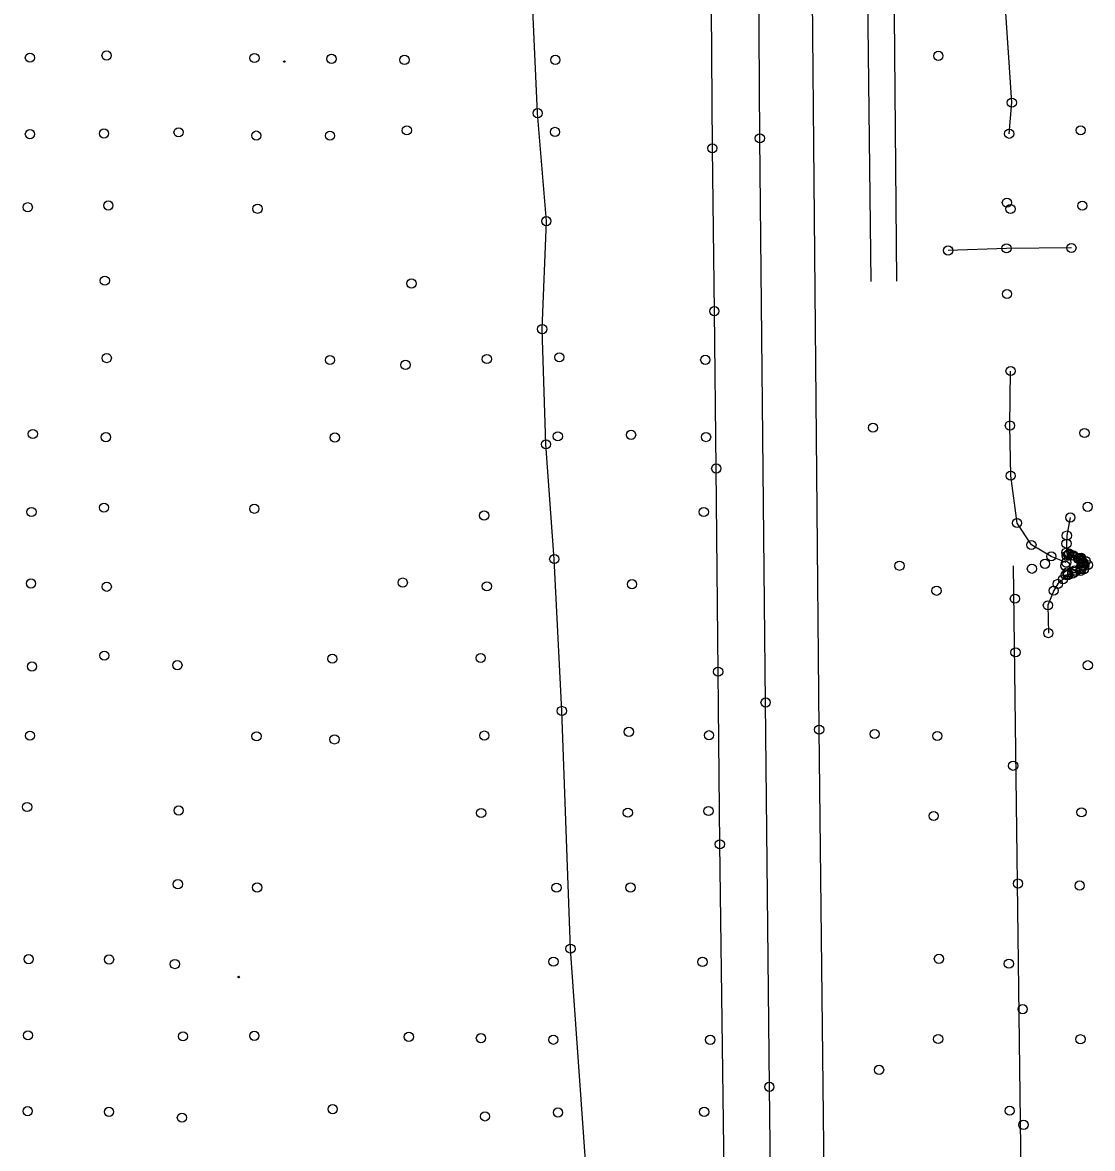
# Model space of a CAD drawing. Extents: x 20503438 to 20508873, y 7964251 to 7984667.
# Drawn here: x 20505218.9 to 20505451.8, y 7982286.2 to 7982531.3 of the extents above; entities that cross this region are included whole.
import ezdxf

# ---------------------------------------------------------------- set-up
doc = ezdxf.new("R2010")
doc.units = 0
for name, color, linetype in [('SurBreakLine', 7, 'Continuous'), ('SurConcreteSlab', 7, 'Continuous'), ('SurControl', 7, 'Continuous'), ('SurDikeDam', 7, 'Continuous'), ('SurDrainageArrowDown', 7, 'Continuous'), ('SurDrainageArrowUp', 7, 'Continuous'), ('SurEdgeRoadPaved', 7, 'Continuous'), ('SurEdgeShoulderPaved', 7, 'Continuous'), ('SurSurveyPoints', 7, 'Continuous')]:
    doc.layers.add(name, color=color, linetype=linetype)

msp = doc.modelspace()

# ---------------------------------------------------------------- linework, layer by layer
at = {"layer": 'SurBreakLine'}
for points in [[(20505398.64, 7981809.84), (20505397.46, 7981930.08), (20505397.17, 7981970), (20505396.52, 7982021.97), (20505396.21, 7982060.19), (20505395.53, 7982104.61), (20505393.93, 7982230.88), (20505393.64, 7982260.99), (20505392.31, 7982377.38), (20505390.8, 7982544.69), (20505390.42, 7982583.24), (20505388.95, 7982707.76), (20505388.09, 7982786.72), (20505387.46, 7982826.69)], [(20505446.96, 7982423.56), (20505446.22, 7982419.63), (20505446.15, 7982417.87), (20505446.14, 7982415.93), (20505446.76, 7982415.68), (20505447.6, 7982415.31), (20505449.31, 7982414.8), (20505450.31, 7982414.09), (20505450.79, 7982413.22), (20505449.96, 7982412.31), (20505449.17, 7982411.94), (20505447.45, 7982411.34), (20505446.43, 7982411.02), (20505446, 7982411.03), (20505445.37, 7982410.1), (20505444.26, 7982409.11), (20505443.35, 7982407.65), (20505442.09, 7982404.45), (20505442.19, 7982398.4)]]:
    msp.add_lwpolyline(points, dxfattribs=at)
at = {"layer": 'SurConcreteSlab'}
msp.add_lwpolyline([(20505446.2, 7982415.22), (20505448.72, 7982414.56), (20505449.35, 7982414.13), (20505449.55, 7982413.62), (20505449.65, 7982413.1), (20505449.23, 7982412.66), (20505447.96, 7982412.03), (20505446.34, 7982411.64), (20505446.4, 7982411.23), (20505448.02, 7982411.75), (20505449.25, 7982412.27), (20505449.97, 7982413.02), (20505449.82, 7982413.68), (20505449.41, 7982414.38), (20505448.87, 7982414.73), (20505447.31, 7982415.27), (20505446.53, 7982415.45)], close=True, dxfattribs=at)
at = {"layer": 'SurControl'}
for centre in [(20505275.92, 7982522.81), (20505266, 7982323.53)]:
    msp.add_circle(centre, 0.15, dxfattribs=at)
at = {"layer": 'SurDikeDam'}
msp.add_lwpolyline([(20505447.21, 7982482.25), (20505433.07, 7982482.16), (20505420.39, 7982481.69)], dxfattribs=at)
at = {"layer": 'SurDrainageArrowDown'}
for points in [[(20505433.67, 7982507.11), (20505434.24, 7982513.88), (20505432.64, 7982537.87), (20505432.65, 7982560.73), (20505432.48, 7982563.85), (20505432.47, 7982598.37), (20505431.36, 7982648.08), (20505431.94, 7982697.33), (20505432.18, 7982746.04), (20505431.39, 7982795.23)], [(20505341.65, 7982280.49), (20505338.19, 7982329.69), (20505336.31, 7982381.46), (20505334.66, 7982414.52), (20505332.86, 7982439.51), (20505332.04, 7982464.58), (20505332.94, 7982488.07), (20505331.04, 7982511.58), (20505329.95, 7982535.72), (20505328.15, 7982553.44), (20505326.7, 7982569.9), (20505321.88, 7982577.19), (20505303.66, 7982599.63), (20505300.5, 7982610.62)]]:
    msp.add_lwpolyline(points, dxfattribs=at)
at = {"layer": 'SurDrainageArrowUp'}
msp.add_line((20505434.51, 7982413.05), (20505439.13, 7982047.34), dxfattribs=at)
msp.add_lwpolyline([(20505446.08, 7982413.76), (20505442.83, 7982415.11), (20505438.5, 7982417.59), (20505435.38, 7982422.36), (20505434, 7982432.66), (20505433.82, 7982443.58), (20505433.97, 7982455.45)], dxfattribs=at)
at = {"layer": 'SurEdgeRoadPaved'}
for points in [[(20505403.63, 7982474.93), (20505402.88, 7982536.9), (20505402.67, 7982576.67), (20505401.63, 7982665.51), (20505399.87, 7982796.43), (20505397.64, 7982996.42), (20505397.31, 7983043.62), (20505395.75, 7983196.59), (20505394.62, 7983287.56), (20505393.71, 7983393.22), (20505391.47, 7983583.96), (20505391.16, 7983613.2), (20505390.95, 7983649.19), (20505388.69, 7983846.62), (20505387.86, 7983937.63), (20505387.13, 7984000.04), (20505387.09, 7984002.85), (20505386.65, 7984030.88), (20505382.6, 7984465.04)], [(20505388.35, 7981679.93), (20505385.03, 7981993.21), (20505384.45, 7982039.17), (20505383.88, 7982095.02), (20505381.48, 7982299.61), (20505380.65, 7982383.29), (20505379.4, 7982506.12), (20505379.18, 7982540.54), (20505378.75, 7982564.52), (20505377.74, 7982654.37), (20505376.87, 7982720.03), (20505375.97, 7982814.93)]]:
    msp.add_lwpolyline(points, dxfattribs=at)
at = {"layer": 'SurEdgeShoulderPaved'}
for points in [[(20505376.33, 7981854.83), (20505375.9, 7981890.93), (20505375.62, 7981921.5), (20505375.22, 7981960.81), (20505374.97, 7981989.08), (20505374.41, 7982023.3), (20505374.1, 7982059.76), (20505373.58, 7982096.65), (20505373.13, 7982134.3), (20505372.89, 7982167.83), (20505372.29, 7982205.3), (20505371.89, 7982239.27), (20505371.72, 7982275.43), (20505370.69, 7982352.42), (20505370.32, 7982389.99), (20505369.91, 7982434.24), (20505369.5, 7982468.48), (20505369.07, 7982503.94), (20505368.59, 7982575.12), (20505368.11, 7982610.58), (20505367.94, 7982647.52), (20505366.98, 7982718.13), (20505365.41, 7982861.87)], [(20505409.22, 7982474.99), (20505408.61, 7982541.34), (20505408.12, 7982601.06), (20505406.74, 7982717.6), (20505406.44, 7982753), (20505405.66, 7982815.99)]]:
    msp.add_lwpolyline(points, dxfattribs=at)
at = {"layer": 'SurSurveyPoints'}
for centre in [(20505220.55, 7982523.67), (20505237.23, 7982524.15), (20505269.43, 7982523.59), (20505286.19, 7982523.41), (20505302.06, 7982523.19), (20505334.89, 7982523.19), (20505418.24, 7982524.06), (20505434.24, 7982513.88), (20505331.04, 7982511.58), (20505302.58, 7982507.85), (20505449.21, 7982507.86), (20505220.55, 7982507.02), (20505236.66, 7982507.16), (20505252.9, 7982507.43), (20505269.82, 7982506.71), (20505285.85, 7982506.68), (20505334.83, 7982507.51), (20505379.4, 7982506.12), (20505433.67, 7982507.11), (20505369.07, 7982503.94), (20505220.08, 7982491.11), (20505237.62, 7982491.49), (20505270.09, 7982490.78), (20505433.17, 7982492.12), (20505433.94, 7982490.73), (20505449.59, 7982491.44), (20505332.94, 7982488.07), (20505420.39, 7982481.69), (20505433.07, 7982482.16), (20505447.21, 7982482.25), (20505236.86, 7982475.13), (20505303.6, 7982474.51), (20505433.18, 7982472.23), (20505369.5, 7982468.48), (20505332.04, 7982464.58), (20505237.27, 7982458.27), (20505285.84, 7982457.84), (20505302.29, 7982456.79), (20505320, 7982458.07), (20505335.76, 7982458.44), (20505367.52, 7982457.89), (20505433.97, 7982455.45), (20505221.19, 7982441.75), (20505351.38, 7982441.56), (20505404.02, 7982443.12), (20505433.82, 7982443.58), (20505450.05, 7982441.97), (20505237.08, 7982441.06), (20505286.91, 7982440.99), (20505332.86, 7982439.51), (20505335.43, 7982441.22), (20505367.7, 7982441.07), (20505369.91, 7982434.24), (20505434, 7982432.66), (20505220.88, 7982424.77), (20505236.67, 7982425.72), (20505269.4, 7982425.47), (20505367.2, 7982424.77), (20505450.73, 7982425.9), (20505319.41, 7982424.01), (20505435.38, 7982422.36), (20505446.96, 7982423.56), (20505446.22, 7982419.63), (20505438.5, 7982417.59), (20505446.15, 7982417.87), (20505334.66, 7982414.52), (20505442.83, 7982415.11), (20505446.14, 7982415.93), (20505446.2, 7982415.22), (20505446.53, 7982415.45), (20505446.76, 7982415.68), (20505447.31, 7982415.27), (20505447.6, 7982415.31), (20505448.72, 7982414.56), (20505448.87, 7982414.73), (20505449.31, 7982414.8), (20505409.79, 7982413.06), (20505438.61, 7982412.41), (20505441.47, 7982413.49), (20505445.88, 7982413.04), (20505446.08, 7982413.76), (20505447.96, 7982412.03), (20505449.17, 7982411.94), (20505449.23, 7982412.66), (20505449.25, 7982412.27), (20505449.35, 7982414.13), (20505449.41, 7982414.38), (20505449.55, 7982413.62), (20505449.65, 7982413.1), (20505449.82, 7982413.68), (20505449.96, 7982412.31), (20505449.97, 7982413.02), (20505450.31, 7982414.09), (20505450.79, 7982413.22), (20505445.37, 7982410.1), (20505446, 7982411.03), (20505446.34, 7982411.64), (20505446.4, 7982411.23), (20505446.43, 7982411.02), (20505447.45, 7982411.34), (20505448.02, 7982411.75), (20505220.78, 7982409.2), (20505237.27, 7982408.49), (20505301.69, 7982409.4), (20505320, 7982408.59), (20505351.58, 7982409.04), (20505417.86, 7982407.62), (20505443.35, 7982407.65), (20505444.26, 7982409.11), (20505434.91, 7982405.88), (20505442.09, 7982404.45), (20505442.19, 7982398.4), (20505236.73, 7982393.49), (20505286.36, 7982392.82), (20505318.63, 7982392.99), (20505435.05, 7982394.2), (20505221, 7982391.12), (20505252.65, 7982391.41), (20505370.32, 7982389.99), (20505450.77, 7982391.4), (20505380.65, 7982383.29), (20505336.31, 7982381.46), (20505220.56, 7982376.06), (20505269.87, 7982375.94), (20505286.83, 7982375.25), (20505319.43, 7982376.09), (20505350.9, 7982376.9), (20505368.32, 7982376.16), (20505392.31, 7982377.38), (20505404.39, 7982376.44), (20505418.03, 7982376.01), (20505434.52, 7982369.52), (20505219.94, 7982360.55), (20505252.92, 7982359.77), (20505318.75, 7982359.23), (20505350.68, 7982359.3), (20505368.22, 7982359.66), (20505417.22, 7982358.59), (20505449.41, 7982359.38), (20505370.69, 7982352.42), (20505252.75, 7982343.73), (20505435.59, 7982343.87), (20505449, 7982343.44), (20505270, 7982343.01), (20505335.15, 7982342.97), (20505351.25, 7982343.01), (20505338.19, 7982329.69), (20505220.29, 7982327.41), (20505237.78, 7982327.34), (20505252.1, 7982326.34), (20505334.48, 7982326.88), (20505366.93, 7982326.82), (20505418.37, 7982327.48), (20505433.6, 7982326.43), (20505436.59, 7982316.52), (20505220.12, 7982310.83), (20505253.87, 7982310.61), (20505269.4, 7982310.72), (20505303.02, 7982310.51), (20505318.7, 7982310.22), (20505334.46, 7982309.87), (20505368.6, 7982309.86), (20505418.2, 7982310.03), (20505449.17, 7982309.98), (20505405.35, 7982303.31), (20505381.48, 7982299.61), (20505220.06, 7982294.33), (20505286.44, 7982294.76), (20505433.76, 7982294.42), (20505237.75, 7982294.17), (20505253.63, 7982292.91), (20505319.59, 7982293.18), (20505335.47, 7982294.03), (20505367.28, 7982294.17), (20505436.79, 7982291.35)]:
    msp.add_circle(centre, 1, dxfattribs=at)

doc.saveas('drawing.dxf')
